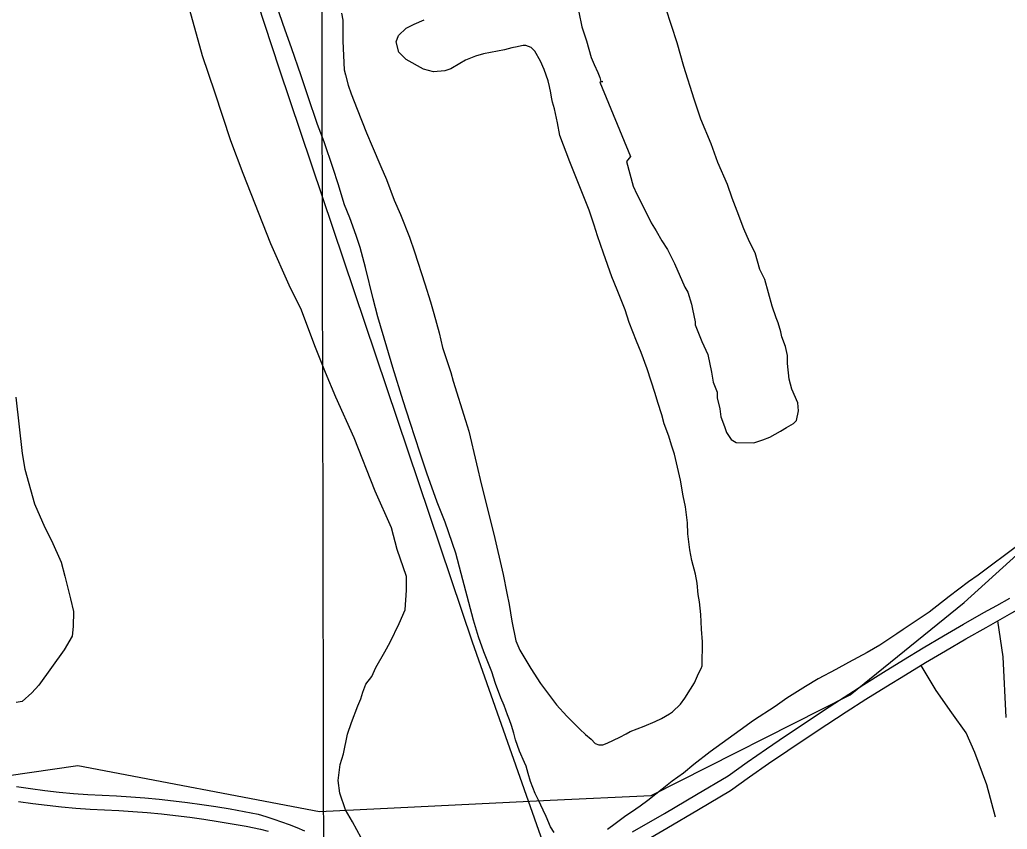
# Model space of a CAD drawing. Extents: x 3324104 to 3361979, y 612876 to 638273.
# Drawn here: x 3354198 to 3355261, y 626786 to 627656 of the extents above; entities that cross this region are included whole.
import ezdxf

# ---------------------------------------------------------------- set-up
doc = ezdxf.new("R2010")
doc.units = 0
for name, color, linetype in [('V-GRID-MAJR', 7, 'Continuous'), ('V-ROAD-CNTR', 7, 'Continuous'), ('V-SITE-VEGE', 7, 'Continuous'), ('V-TOPO-SHOR', 7, 'Continuous')]:
    doc.layers.add(name, color=color, linetype=linetype)

msp = doc.modelspace()

# ---------------------------------------------------------------- linework, layer by layer
at = {"layer": 'V-GRID-MAJR'}
msp.add_spline([(3354542.616, 618302.879), (3354530.278, 624362.207), (3354517.935, 630423.471), (3354505.593, 636484.758), (3354505.589, 636486.671)], degree=3, dxfattribs=at)
at = {"layer": 'V-ROAD-CNTR'}
msp.add_lwpolyline([(3352021.669919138, 630244.3314847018), (3352651.576659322, 629771.2004309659), (3353683.701595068, 628994.406984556), (3353943.466075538, 628801.207370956), (3354006.796948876, 628745.308482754), (3354059.1348442, 628688.893595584), (3354091.2187800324, 628651.604670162), (3354110.90474066, 628626.3357207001), (3354134.3076938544, 628589.8627936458), (3354154.4086536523, 628550.804871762), (3354177.8066068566, 628494.1439850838), (3354235.960490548, 628339.1242951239), (3354477.50400746, 627603.751765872), (3354685.0655923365, 626987.3719986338), (3354756.401449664, 626784.518404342), (3354958.966044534, 626210.0795532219), (3355169.511623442, 625581.390810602), (3355397.2941678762, 624912.6781480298), (3355884.2421939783, 623441.7630898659)], dxfattribs=at)
at = {"layer": 'V-SITE-VEGE'}
for p, q in [((3354791.093, 627709.232), (3354803.058, 627648.693)), ((3354483.816, 627645.285), (3354468.603, 627689.203)), ((3354905.613, 627631.525), (3354893.362, 627668.76)), ((3354544.315, 627663.443), (3354545.798, 627655.939)), ((3354545.798, 627655.939), (3354546.032, 627642.936)), ((3354622.568, 627651.833), (3354633.262, 627656.4289999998)), ((3354490.67, 627626.29), (3354483.816, 627645.285)), ((3354605.8680000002, 627639.4339999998), (3354614.238, 627647.206)), ((3354614.238, 627647.206), (3354622.568, 627651.833)), ((3354803.058, 627648.693), (3354808.17, 627633.796)), ((3354546.032, 627642.936), (3354545.913, 627633.483)), ((3354603.421, 627632.768), (3354605.8680000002, 627639.4339999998)), ((3354500.933, 627596.224), (3354490.67, 627626.29)), ((3354545.913, 627633.483), (3354547.5, 627602.7339999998)), ((3354606.04, 627621.7049999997), (3354603.421, 627632.768)), ((3354719.9250000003, 627624.228), (3354697.414, 627619.78)), ((3354727.827, 627626.1), (3354719.9250000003, 627624.228)), ((3354733.356, 627627.214), (3354727.827, 627626.1)), ((3354738.097, 627628.336), (3354733.356, 627627.214)), ((3354740.074, 627628.705), (3354738.097, 627628.336)), ((3354742.828, 627628.67), (3354740.074, 627628.705)), ((3354748.7120000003, 627626.628), (3354742.828, 627628.67)), ((3354752.603, 627622.6410000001), (3354748.7120000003, 627626.628)), ((3354808.17, 627633.796), (3354813.242, 627615.723)), ((3354912.7120000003, 627606.009), (3354905.613, 627631.525)), ((3354614.216, 627613.724), (3354606.04, 627621.7049999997)), ((3354632.6010000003, 627603.254), (3354614.216, 627613.724)), ((3354678.025, 627612.929), (3354671.679, 627609.464)), ((3354688.714, 627617.132), (3354678.025, 627612.929)), ((3354697.414, 627619.78), (3354688.714, 627617.1320000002)), ((3354758.774, 627611.926), (3354752.603, 627622.6410000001)), ((3354813.242, 627615.723), (3354816.327, 627608.268)), ((3354547.5, 627602.7339999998), (3354548.614, 627597.205)), ((3354643.594, 627600.358), (3354632.6010000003, 627603.254)), ((3354662.149, 627603.672), (3354655.821, 627601.389)), ((3354671.679, 627609.464), (3354662.149, 627603.672)), ((3354762.6, 627602.8179999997), (3354758.774, 627611.926)), ((3354766.782, 627590.553), (3354762.6, 627602.8179999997)), ((3354816.327, 627608.268), (3354820.46, 627599.74)), ((3354923.931, 627570.906), (3354912.7120000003, 627606.009)), ((3354508.148, 627574.4659999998), (3354500.933, 627596.224)), ((3354548.614, 627597.205), (3354551.629, 627586.137)), ((3354655.821, 627601.389), (3354643.594, 627600.358)), ((3354820.46, 627599.74), (3354822.512, 627594.4169999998)), ((3354822.512, 627594.4169999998), (3354823.519, 627590.1679999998)), ((3354551.629, 627586.137), (3354555.055, 627576.6410000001)), ((3354768.281, 627584.626), (3354766.782, 627590.553)), ((3354769.776, 627577.91), (3354768.281, 627584.626)), ((3354825.637, 627590.1409999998), (3354822.446, 627589.1189999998)), ((3354822.446, 627589.1189999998), (3354855.36, 627509.2490000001)), ((3354823.519, 627590.1679999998), (3354825.637, 627590.1409999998)), ((3354518.795, 627543.604), (3354508.148, 627574.4659999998)), ((3354555.055, 627576.6410000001), (3354561.156, 627560.412)), ((3354770.505, 627573.1730000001), (3354769.776, 627577.91)), ((3354771.617, 627567.644), (3354770.505, 627573.1730000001)), ((3354931.082, 627549.627), (3354923.931, 627570.906)), ((3354561.156, 627560.412), (3354571.474, 627534.6769999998)), ((3354773.4990000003, 627560.531), (3354771.617, 627567.644)), ((3354776.858, 627545.517), (3354773.4990000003, 627560.531)), ((3354942.406, 627522.9990000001), (3354931.082, 627549.627)), ((3354525.654, 627525.002), (3354518.795, 627543.604)), ((3354779.448, 627532.09), (3354776.858, 627545.517)), ((3354571.474, 627534.6769999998), (3354577.6, 627520.419)), ((3354790.125, 627503.595), (3354779.448, 627532.09)), ((3354535.544, 627496.517), (3354525.654, 627525.002)), ((3354577.6, 627520.419), (3354586.7830000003, 627498.636)), ((3354949.5700000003, 627502.782), (3354942.406, 627522.9990000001)), ((3354855.36, 627509.2490000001), (3354851.055, 627504.006)), ((3354540.852, 627479.903), (3354535.544, 627496.517)), ((3354586.7830000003, 627498.636), (3354592.915, 627484.7710000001)), ((3354800.819, 627476.672), (3354790.125, 627503.595)), ((3354851.055, 627504.006), (3354858.1410000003, 627477.431)), ((3354959.873, 627479.344), (3354949.5700000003, 627502.782)), ((3354547.664, 627457.363), (3354540.852, 627479.903)), ((3354592.915, 627484.7710000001), (3354601.301, 627462.2129999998)), ((3354811.147, 627451.725), (3354800.819, 627476.672)), ((3354858.1410000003, 627477.431), (3354862.272, 627468.903)), ((3354964.987, 627464.447), (3354959.873, 627479.344)), ((3354862.272, 627468.903), (3354867.451, 627459.305)), ((3354970.111, 627450.611), (3354964.987, 627464.447)), ((3354553.4, 627443.502), (3354547.664, 627457.363)), ((3354601.301, 627462.2129999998), (3354607.806, 627446.769)), ((3354867.451, 627459.305), (3354877.779, 627437.9890000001)), ((3354560.255, 627424.5069999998), (3354553.4, 627443.502)), ((3354607.806, 627446.769), (3354617.747, 627422.613)), ((3354816.4620000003, 627435.507), (3354811.147, 627451.725)), ((3354977.289, 627431.452), (3354970.111, 627450.611)), ((3354819.864, 627424.04), (3354816.4620000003, 627435.507)), ((3354877.779, 627437.9890000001), (3354882.971, 627429.4450000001)), ((3354564.427, 627411.457), (3354560.255, 627424.5069999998)), ((3354617.747, 627422.613), (3354623.0670000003, 627406.79)), ((3354826.329, 627405.442), (3354819.864, 627424.04)), ((3354882.971, 627429.4450000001), (3354889.1950000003, 627418.773)), ((3354983.474, 627417.601), (3354977.289, 627431.452)), ((3354570.464, 627390.109), (3354564.427, 627411.457)), ((3354889.1950000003, 627418.773), (3354895.433, 627409.159)), ((3354989.686, 627405.868), (3354983.474, 627417.601)), ((3354623.0670000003, 627406.79), (3354634.065, 627372.377)), ((3354835.465, 627379.723), (3354826.329, 627405.442)), ((3354895.433, 627409.159), (3354902.662, 627394.238)), ((3354994.759, 627387.7939999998), (3354989.686, 627405.868)), ((3354578.708, 627356.126), (3354570.464, 627390.109)), ((3354902.662, 627394.238), (3354914, 627368.6680000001)), ((3354841.202, 627365.8619999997), (3354835.465, 627379.723)), ((3354999.924, 627377.137), (3354994.759, 627387.7939999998)), ((3354634.065, 627372.377), (3354640.125, 627352.997)), ((3354914, 627368.6680000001), (3354917.113, 627363.333)), ((3355008.042, 627348.43), (3354999.924, 627377.137)), ((3354849.6010000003, 627344.485), (3354841.202, 627365.8619999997)), ((3354917.113, 627363.333), (3354921.191, 627350.568)), ((3354583.59, 627336.762), (3354578.708, 627356.126)), ((3354640.125, 627352.997), (3354643.9080000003, 627340.346)), ((3354921.191, 627350.568), (3354922.184, 627345.258)), ((3355012.122, 627335.665), (3355008.042, 627348.43)), ((3354593.429, 627304.336), (3354583.59, 627336.762)), ((3354643.9080000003, 627340.346), (3354649.562, 627319.791)), ((3354854.157, 627330.6410000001), (3354849.6010000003, 627344.485)), ((3354922.184, 627345.258), (3354925.19, 627331.448)), ((3354861.79, 627310.8470000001), (3354854.157, 627330.6410000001)), ((3354925.19, 627331.448), (3354925.151, 627328.269)), ((3354925.151, 627328.269), (3354932.344, 627310.169)), ((3355014.174, 627330.3420000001), (3355012.122, 627335.665)), ((3355017.234, 627320.7679999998), (3355014.174, 627330.3420000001)), ((3354649.562, 627319.791), (3354653.306, 627303.9839999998)), ((3355018.227, 627315.4569999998), (3355017.234, 627320.7679999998)), ((3355022.3310000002, 627304.812), (3355018.227, 627315.4569999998)), ((3354866.761, 627298.573), (3354861.79, 627310.8470000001)), ((3354932.344, 627310.169), (3354938.529, 627296.319)), ((3355024.332, 627295.252), (3355022.3310000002, 627304.812)), ((3354599.849, 627282.193), (3354593.429, 627304.336)), ((3354653.306, 627303.9839999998), (3354662.032, 627277.088)), ((3354873.237, 627280.7660000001), (3354866.761, 627298.573)), ((3354938.529, 627296.319), (3354942.529, 627277.198)), ((3355024.227, 627286.779), (3355024.332, 627295.252)), ((3355026.134, 627269.801), (3355024.227, 627286.779)), ((3354610.832, 627246.601), (3354599.849, 627282.193)), ((3354662.032, 627277.088), (3354664.67, 627267.599)), ((3354881.967, 627254.261), (3354873.237, 627280.7660000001)), ((3354942.529, 627277.198), (3354944.515, 627266.577)), ((3354664.67, 627267.599), (3354677.933, 627225.2819999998)), ((3354944.515, 627266.577), (3354948.619, 627255.934)), ((3355029.184, 627259.17), (3355026.134, 627269.801)), ((3354884.998, 627244.768), (3354881.967, 627254.261)), ((3354948.619, 627255.934), (3354948.542, 627249.577)), ((3355035.352, 627244.26), (3355029.184, 627259.17)), ((3354618.42, 627223.264), (3354610.832, 627246.601)), ((3354889.168, 627231.323), (3354884.998, 627244.768)), ((3354948.542, 627249.577), (3354951.575, 627237.8849999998)), ((3355036.307, 627235.7709999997), (3355035.352, 627244.26)), ((3354891.808, 627221.835), (3354889.168, 627231.323)), ((3354951.575, 627237.8849999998), (3354952.529, 627229.3960000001)), ((3355034.056, 627225.206), (3355036.307, 627235.7709999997)), ((3354629.039, 627190.042), (3354618.42, 627223.264)), ((3354677.933, 627225.2819999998), (3354681.3370000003, 627213.8149999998)), ((3354896.762, 627208.379), (3354891.808, 627221.835)), ((3354952.529, 627229.3960000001), (3354956.633, 627218.751)), ((3355023.3710000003, 627217.9209999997), (3355030.838, 627222.066)), ((3355030.838, 627222.066), (3355034.056, 627225.206)), ((3354681.3370000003, 627213.8149999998), (3354689.566, 627178.6510000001)), ((3354956.633, 627218.751), (3354958.673, 627212.3690000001)), ((3354958.673, 627212.3690000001), (3354963.879, 627204.888)), ((3355005.23, 627207.552), (3355016.961, 627213.764)), ((3355016.961, 627213.7639999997), (3355023.3710000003, 627217.9209999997)), ((3354899.4, 627198.8910000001), (3354896.762, 627208.379)), ((3354902.822, 627188.9990000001), (3354899.4, 627198.8910000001)), ((3354963.879, 627204.888), (3354969.134, 627201.644)), ((3354969.134, 627201.644), (3354988.203, 627201.406)), ((3354988.203, 627201.406), (3354997.775, 627204.468)), ((3354997.775, 627204.468), (3355005.23, 627207.552)), ((3354636.258, 627168.6789999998), (3354629.039, 627190.042)), ((3354909.177, 627161.3449999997), (3354902.822, 627188.9990000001)), ((3354689.566, 627178.6510000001), (3354695.19, 627155.732)), ((3354647.293, 627137.4180000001), (3354636.258, 627168.6789999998)), ((3354912.1180000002, 627144.367), (3354909.177, 627161.3449999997)), ((3354695.19, 627155.732), (3354708.325, 627103.174)), ((3354656.089, 627116.035), (3354647.293, 627137.4180000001)), ((3354914.727, 627132.517), (3354912.1180000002, 627144.367)), ((3354916.875, 627115.1569999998), (3354914.727, 627132.517)), ((3354667.495, 627082.8), (3354656.089, 627116.035)), ((3354917.1210000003, 627103.335), (3354916.875, 627115.1569999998)), ((3354708.325, 627103.174), (3354718.42, 627059.715)), ((3354919.276, 627086.368), (3354917.1210000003, 627103.335)), ((3354673.129, 627060.6699999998), (3354667.495, 627082.8)), ((3354921.4960000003, 627074.915), (3354919.276, 627086.368)), ((3355273.506, 627091.813), (3355229.369, 627058.875)), ((3354925.25, 627059.899), (3354921.4960000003, 627074.915)), ((3354681.409, 627029.444), (3354673.129, 627060.6699999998)), ((3354718.42, 627059.715), (3354722.506, 627039.571)), ((3354927.1010000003, 627050.421), (3354925.25, 627059.899)), ((3354928.131, 627038.197), (3354927.1010000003, 627050.421)), ((3355219.037, 627051.912), (3355198.352, 627036.018)), ((3355229.369, 627058.875), (3355219.037, 627051.912)), ((3354722.506, 627039.571), (3354724.716, 627027.33)), ((3354686.686, 627010.469), (3354681.409, 627029.444)), ((3354929.608, 627030.2979999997), (3354928.131, 627038.197)), ((3354931.015, 627016.492), (3354929.608, 627030.2979999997)), ((3355198.352, 627036.018), (3355176.873, 627019.345)), ((3354724.716, 627027.33), (3354727.646, 627009.566)), ((3355176.873, 627019.345), (3355166.146, 627011.993)), ((3354691.98, 626992.678), (3354686.686, 627010.469)), ((3354727.646, 627009.566), (3354732.111, 626988.238)), ((3354931.9960000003, 627000.7220000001), (3354931.015, 627016.492)), ((3355166.146, 627011.993), (3355148.668, 627000.393)), ((3354933.014, 626987.3139999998), (3354931.9960000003, 627000.7220000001)), ((3355148.668, 627000.393), (3355141.914, 626995.7499999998)), ((3354697.688, 626976.456), (3354691.98, 626992.678)), ((3354732.111, 626988.238), (3354736.3200000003, 626978.336)), ((3354932.69, 626961.319), (3354933.014, 626987.3139999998)), ((3355141.914, 626995.75), (3355123.6410000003, 626983.7630000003)), ((3354706.089, 626955.0750000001), (3354697.688, 626976.456)), ((3354736.3200000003, 626978.336), (3354748.284, 626958.491)), ((3355110.147, 626975.657), (3355089.921, 626964.878)), ((3355123.6410000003, 626983.763), (3355110.147, 626975.657)), ((3355089.921, 626964.878), (3355076.435, 626957.561)), ((3354710.267, 626942.416), (3354706.089, 626955.0750000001)), ((3354748.284, 626958.491), (3354758.725, 626942.602)), ((3354928.647, 626953.096), (3354931.474, 626958.577)), ((3354931.474, 626958.577), (3354932.69, 626961.319)), ((3355076.435, 626957.561), (3355057.403, 626947.554)), ((3354924.193, 626943.303), (3354928.647, 626953.096)), ((3355057.403, 626947.554), (3355043.903, 626939.055)), ((3354715.983, 626926.98), (3354710.267, 626942.416)), ((3354758.725, 626942.602), (3354775.772, 626919.542)), ((3354913.742, 626926.4929999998), (3354920.167, 626936.262)), ((3354920.167, 626936.262), (3354924.193, 626943.303)), ((3355043.903, 626939.0549999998), (3355023.656, 626926.702)), ((3354719.426, 626918.665), (3354715.983, 626926.98)), ((3354909.3310000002, 626920.2440000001), (3354913.742, 626926.4929999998)), ((3355023.656, 626926.702), (3355010.94, 626917.799)), ((3354723.241, 626908.769), (3354719.426, 626918.665)), ((3354775.772, 626919.542), (3354787.042, 626907.188)), ((3354897.38, 626909.756), (3354900.561, 626912.081)), ((3354900.561, 626912.081), (3354909.3310000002, 626920.2440000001)), ((3355010.94, 626917.799), (3354987.9020000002, 626902.7220000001)), ((3354725.144, 626903.23), (3354723.241, 626908.769)), ((3354727.433, 626897.292), (3354725.144, 626903.23)), ((3354787.042, 626907.188), (3354801.051, 626893.227)), ((3354870.036, 626896.7000000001), (3354881.916, 626901.675)), ((3354881.916, 626901.675), (3354888.6520000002, 626904.743)), ((3354888.6520000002, 626904.743), (3354897.38, 626909.756)), ((3354987.9020000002, 626902.7220000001), (3354973.591, 626892.262)), ((3354730.088, 626888.986), (3354727.433, 626897.292)), ((3354801.051, 626893.227), (3354806.892, 626887.6379999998)), ((3354850.629, 626888.273), (3354854.995, 626890.978)), ((3354854.995, 626890.978), (3354870.036, 626896.7000000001)), ((3354973.591, 626892.262), (3354940.9990000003, 626869.03)), ((3354731.574, 626881.877), (3354730.088, 626888.986)), ((3354736.15, 626869.605), (3354731.574, 626881.877)), ((3354806.892, 626887.6379999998), (3354813.13, 626882.4379999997)), ((3354813.13, 626882.4379999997), (3354817.4080000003, 626878.051)), ((3354830.413, 626878.287), (3354843.889, 626884.814)), ((3354843.889, 626884.814), (3354850.629, 626888.273)), ((3354741.511, 626857.328), (3354736.15, 626869.605)), ((3354817.4080000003, 626878.051), (3354821.328, 626876.4269999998)), ((3354821.328, 626876.427), (3354825.662, 626876.3740000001)), ((3354825.662, 626876.3740000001), (3354830.413, 626878.287)), ((3354940.9990000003, 626869.03), (3354923.495, 626855.46)), ((3354743.039, 626853.371), (3354741.511, 626857.328)), ((3354745.304, 626845.462), (3354743.039, 626853.371)), ((3354923.495, 626855.46), (3354912.347, 626846.144)), ((3354747.958, 626837.157), (3354745.304, 626845.462)), ((3354900.42, 626837.231), (3354889.676, 626828.697)), ((3354912.347, 626846.144), (3354900.42, 626837.231)), ((3354752.917, 626824.095), (3354747.958, 626837.157)), ((3354889.676, 626828.697), (3354874.162, 626816.679)), ((3354756.3740000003, 626816.96), (3354752.917, 626824.095)), ((3354761.365, 626806.263), (3354756.3740000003, 626816.96)), ((3354874.162, 626816.679), (3354865.813, 626810.478)), ((3354764.822, 626799.5209999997), (3354761.365, 626806.263)), ((3354865.813, 626810.478), (3354856.668, 626803.895)), ((3354769.413, 626788.437), (3354764.822, 626799.5209999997)), ((3354850.319, 626800.037), (3354838.787, 626791.511)), ((3354856.668, 626803.895), (3354850.319, 626800.037)), ((3354773.276, 626782.082), (3354769.413, 626788.437)), ((3354838.787, 626791.511), (3354830.833, 626785.306))]:
    msp.add_line(p, q, dxfattribs=at)
for points in [[(3354565.484, 626776.512), (3354556.159, 626793.58), (3354548.903, 626806.384), (3354542.771, 626824.4720000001), (3354540.824, 626838.269), (3354543.1520000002, 626855.192), (3354546.474, 626866.806), (3354550.9760000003, 626887.939), (3354555.3710000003, 626900.598), (3354561.951, 626918.5260000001), (3354565.221, 626925.903), (3354567.431, 626933.292), (3354570.716, 626941.728), (3354577.178, 626950.125), (3354581.534, 626959.607), (3354591.276, 626976.433), (3354596.705, 626986.962), (3354606.491, 627006.971), (3354613.0300000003, 627021.721), (3354614.353, 627042.893), (3354614.537, 627057.724), (3354604.2970000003, 627086.46), (3354598.233, 627109.84), (3354580.713, 627149.262), (3354558.119, 627206.755), (3354538.532, 627250.437), (3354527.2090000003, 627277.0650000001), (3354515.912, 627305.811), (3354501.555, 627344.131), (3354488.112, 627370.786), (3354468.539, 627415.5260000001), (3354438.753, 627491.12), (3354425.417, 627526.25), (3354408.054, 627578.379), (3354394.771, 627617.7440000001), (3354379.566, 627673.03)], [(3354194.2, 627250.48), (3354200.864, 627190.007), (3354203.8310000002, 627173.019), (3354213.965, 627135.811), (3354225.301, 627110.241), (3354232.544, 627096.378), (3354242.848, 627072.941), (3354246.901, 627058.058), (3354252.951, 627033.615), (3354255.9590000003, 627019.804), (3354255.7630000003, 627003.9130000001), (3354254.571, 626993.331), (3354245.914, 626978.608), (3354218.9560000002, 626940.802), (3354211.436, 626932.422), (3354200.723, 626923.017), (3354194.353, 626922.0380000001)]]:
    msp.add_lwpolyline(points, dxfattribs=at)
at = {"layer": 'V-TOPO-SHOR'}
for points in [[(3353911.3540000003, 626803.508), (3354260.637, 626854.159), (3354520.966, 626804.745), (3354769.1240000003, 626817.044), (3354877.544, 626822.121), (3355091.773, 626930.077), (3355214.454, 627029.5210000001), (3355399.642, 627197.074), (3355866.5840000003, 627440.127), (3356141.11, 627515.612), (3356290.272, 627624.828), (3356848.078, 628193.41), (3356905.9050000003, 628193.531), (3357183.274, 628060.2390000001), (3357400.034, 628103.009), (3357575.693, 628211.5920000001), (3357991.6520000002, 628622.429)], [(3354860.08, 626766.888), (3354894.478, 626786.8910000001), (3354928.772, 626807.072), (3354962.9620000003, 626827.431), (3354983.45, 626841.935), (3355004.053, 626856.275), (3355024.77, 626870.447), (3355045.6040000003, 626884.453), (3355066.5470000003, 626898.292), (3355087.603, 626911.958), (3355108.769, 626925.456), (3355130.039, 626938.785), (3355151.418, 626951.939), (3355172.904, 626964.921), (3355194.492, 626977.732), (3355216.182, 626990.366), (3355237.973, 627002.826), (3355250.863, 627009.867), (3355265.865, 627018.309), (3355279.65, 627026.335), (3355293.324, 627034.547), (3355306.884, 627042.946), (3355320.329, 627051.529)], [(3354857.69, 626782.7440000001), (3354892.09, 626802.7440000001), (3354926.384, 626822.925), (3354960.571, 626843.285), (3354981.06, 626857.791), (3355001.665, 626872.129), (3355022.382, 626886.303), (3355043.214, 626900.307), (3355064.159, 626914.145), (3355085.215, 626927.814), (3355106.379, 626941.312), (3355127.651, 626954.638), (3355149.031, 626967.795), (3355170.514, 626980.777), (3355192.102, 626993.585), (3355213.792, 627006.221), (3355235.583, 627018.679), (3355249.583, 627026.327), (3355263.477, 627034.164)], [(3355259.506, 626905.837), (3355256.491, 626971.242), (3355250.863, 627009.867)], [(3355248.293, 626798.593), (3355238.821, 626833.4230000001), (3355225.919, 626868.201), (3355216.664, 626889.3150000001), (3355201.2260000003, 626911.018), (3355184.3850000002, 626934.756), (3355168.034, 626961.978)], [(3354194.663, 626831.48), (3354209.994, 626829.334), (3354225.356, 626827.417), (3354240.745, 626825.725), (3354256.1580000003, 626824.263), (3354271.589, 626823.03), (3354286.964, 626822.448), (3354302.328, 626821.652), (3354317.68, 626820.636), (3354333.015, 626819.4010000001), (3354348.33, 626817.951), (3354363.625, 626816.284), (3354378.894, 626814.398), (3354394.136, 626812.296), (3354409.344, 626809.98)], [(3354197.0500000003, 626815.6240000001), (3354212.384, 626813.48), (3354227.7460000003, 626811.561), (3354243.1350000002, 626809.871), (3354258.548, 626808.407), (3354273.9790000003, 626807.174), (3354289.3540000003, 626806.595), (3354304.718, 626805.796), (3354320.068, 626804.78), (3354335.403, 626803.545), (3354350.72, 626802.095), (3354366.015, 626800.428), (3354381.282, 626798.544), (3354396.524, 626796.443), (3354411.732, 626794.1240000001)], [(3354409.344, 626809.98), (3354424.52, 626807.447), (3354439.657, 626804.7000000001), (3354454.754, 626801.7390000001), (3354463.217, 626799.291), (3354471.6180000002, 626796.637), (3354479.951, 626793.778), (3354488.211, 626790.716), (3354496.392, 626787.452), (3354504.49, 626783.987)], [(3354411.732, 626794.1240000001), (3354426.9080000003, 626791.591), (3354442.0470000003, 626788.845), (3354457.142, 626785.883), (3354465.607, 626783.438)]]:
    msp.add_lwpolyline(points, dxfattribs=at)

doc.saveas('drawing.dxf')
